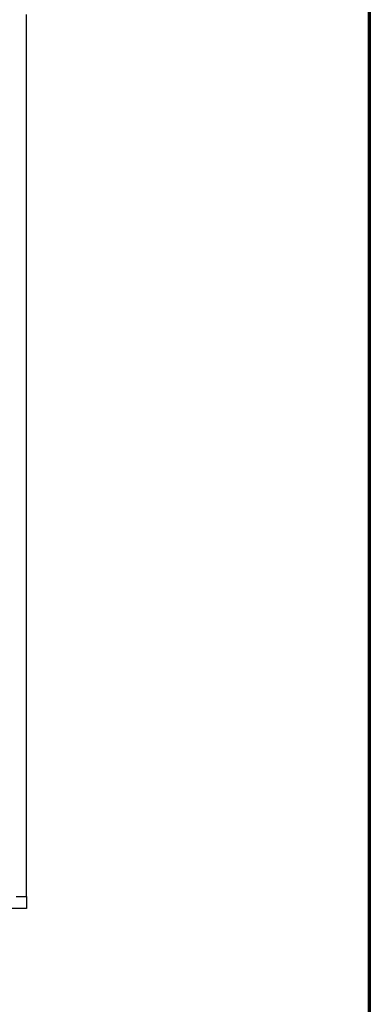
# Model space of a CAD drawing. Header units: inches. Extents: x 18 to 846, y -44 to 561.
# Tile 541 of 637: x 787 to 846, y 91 to 256. Entities that reach past the tile are written whole.
import ezdxf

# ---------------------------------------------------------------- set-up
doc = ezdxf.new("R2010")
doc.units = ezdxf.units.IN
doc.header["$LTSCALE"] = 24
doc.header["$MEASUREMENT"] = 0
doc.layers.add('Border (ANSI)', color=7, linetype='Continuous', lineweight=70)
doc.layers.add('Visible (ANSI)', color=7, linetype='Continuous', lineweight=30)

# ---------------------------------------------------------------- blocks, each defined once
blk = doc.blocks.new('Borders SUPERIOR BORDER')
at = {"layer": 'Border (ANSI)'}
blk.add_line((35.25, 23.375), (35.25, 0.625), dxfattribs=at)

msp = doc.modelspace()

# ---------------------------------------------------------------- linework, layer by layer
at = {"layer": 'Visible (ANSI)'}
for p, q in [((788.61118, 108.966), (788.61118, 256.8315)), ((786.86118, 108.966), (788.61118, 108.966)), ((788.61118, 108.966), (788.61118, 106.966)), ((788.61118, 106.966), (781.95118, 106.966))]:
    msp.add_line(p, q, dxfattribs=at)

# ---------------------------------------------------------------- block references
at = {"xscale": 24, "yscale": 24, "zscale": 24}
msp.add_blockref('Borders SUPERIOR BORDER', (0, 0), dxfattribs=at)

doc.saveas('drawing.dxf')
